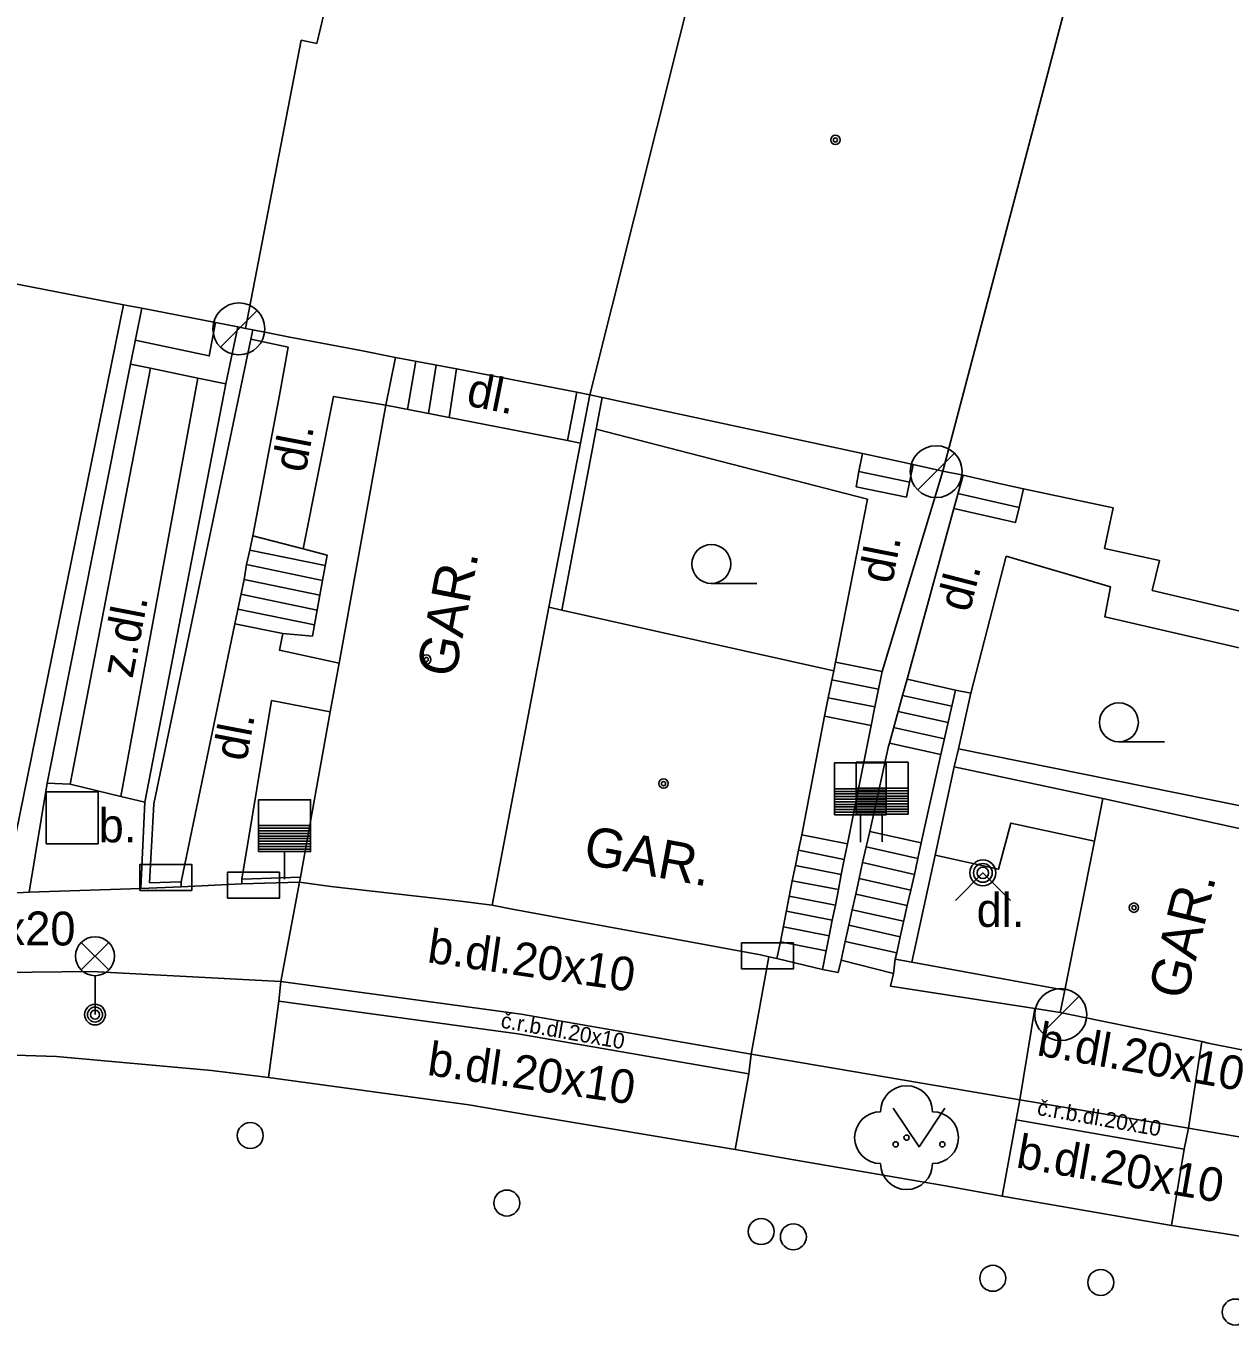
# Model space of a CAD drawing. Extents: x -595546 to -593986, y -1160845 to -1159202.
# Drawn here: x -594788.15 to -594764.96, y -1160771.32 to -1160746.29 of the extents above; entities that cross this region are included whole.
import ezdxf

# ---------------------------------------------------------------- set-up
doc = ezdxf.new("R2010")
doc.units = 0
for name, color, linetype in [('Level 22', 7, 'Continuous'), ('Level 24', 7, 'Continuous'), ('Level 26', 7, 'Continuous'), ('Level 27', 7, 'Continuous'), ('Level 28', 7, 'Continuous'), ('Level 31', 7, 'Continuous'), ('Level 33', 7, 'Continuous'), ('Level 36', 7, 'Continuous'), ('Level 39', 7, 'Continuous'), ('TM - budovy zdene_ betonove - VP', 7, 'Continuous'), ('TM - chodniky - VP', 7, 'Continuous'), ('TM - komunikace - VP', 7, 'Continuous'), ('TM - plot zdeny_ ohradni zed - VP', 7, 'Continuous'), ('TM - podezdivka plotu - VP', 7, 'Continuous'), ('TM - popis objektu', 7, 'Continuous'), ('TM - popis povrchu', 7, 'Continuous'), ('TM - rozhrani mezi zpev. plochami mezi sebou - VP', 7, 'Continuous'), ('TM - rozhrani ploch obecne - VP', 7, 'Continuous'), ('TM - schody - VP', 7, 'Continuous'), ('TM - vjezd na pozemek', 7, 'Continuous'), ('TM - vstup do budovy - zdene_ betonove', 7, 'Continuous'), ('TM - zed operna - VP', 7, 'Continuous')]:
    doc.layers.add(name, color=color, linetype=linetype)

msp = doc.modelspace()

# ---------------------------------------------------------------- linework, layer by layer
at = {"layer": 'Level 22'}
msp.add_circle((-594771.19, -1160767.71), 0.05, dxfattribs=at)
for centre, start, end in [((-594771.19, -1160767.21), 0, 180), ((-594771.69, -1160767.71), 90, 270), ((-594770.69, -1160767.71), 270, 90), ((-594771.19, -1160768.21), 180, 0)]:
    msp.add_arc(centre, 0.5, start, end, dxfattribs=at)
at = {"layer": 'Level 24'}
for points in [[(-594785.957, -1160762.948), (-594784.957, -1160762.948), (-594784.957, -1160762.448), (-594785.957, -1160762.448)], [(-594784.268, -1160763.099), (-594783.268, -1160763.099), (-594783.268, -1160762.599), (-594784.268, -1160762.599)], [(-594774.368, -1160764.459), (-594773.368, -1160764.459), (-594773.368, -1160763.959), (-594774.368, -1160763.959)]]:
    msp.add_lwpolyline(points, close=True, dxfattribs=at)
at = {"layer": 'Level 26'}
msp.add_lwpolyline([(-594787.76, -1160762.05), (-594786.76, -1160762.05), (-594786.76, -1160761.05), (-594787.76, -1160761.05)], close=True, dxfattribs=at)
at = {"layer": 'Level 27'}
for p, q in [((-594784.404, -1160752.483), (-594783.697, -1160751.776)), ((-594770.974, -1160755.233), (-594770.267, -1160754.526)), ((-594768.574, -1160765.693), (-594767.867, -1160764.986))]:
    msp.add_line(p, q, dxfattribs=at)
for centre in [(-594784.05, -1160752.13), (-594770.62, -1160754.88), (-594768.22, -1160765.34)]:
    msp.add_circle(centre, 0.5, dxfattribs=at)
at = {"layer": 'Level 28'}
for p, q in [((-594772.58, -1160760.99), (-594771.58, -1160760.99)), ((-594772.58, -1160761.04), (-594771.58, -1160761.04)), ((-594772.58, -1160761.09), (-594771.58, -1160761.09)), ((-594772.16, -1160760.98), (-594771.16, -1160760.98)), ((-594772.16, -1160761.03), (-594771.16, -1160761.03)), ((-594772.16, -1160761.08), (-594771.16, -1160761.08)), ((-594772.58, -1160761.14), (-594771.58, -1160761.14)), ((-594772.58, -1160761.19), (-594771.58, -1160761.19)), ((-594772.58, -1160761.24), (-594771.58, -1160761.24)), ((-594772.58, -1160761.29), (-594771.58, -1160761.29)), ((-594772.58, -1160761.34), (-594771.58, -1160761.34)), ((-594772.16, -1160761.13), (-594771.16, -1160761.13)), ((-594772.16, -1160761.18), (-594771.16, -1160761.18)), ((-594772.16, -1160761.23), (-594771.16, -1160761.23)), ((-594772.16, -1160761.28), (-594771.16, -1160761.28)), ((-594772.16, -1160761.33), (-594771.16, -1160761.33)), ((-594772.58, -1160761.39), (-594771.58, -1160761.39)), ((-594772.58, -1160761.44), (-594771.58, -1160761.44)), ((-594772.16, -1160761.38), (-594771.16, -1160761.38)), ((-594772.16, -1160761.43), (-594771.16, -1160761.43)), ((-594772.08, -1160761.49), (-594772.08, -1160762.02)), ((-594771.66, -1160761.48), (-594771.66, -1160762.01)), ((-594783.67, -1160761.7), (-594782.67, -1160761.7)), ((-594783.67, -1160761.75), (-594782.67, -1160761.75)), ((-594783.67, -1160761.8), (-594782.67, -1160761.8)), ((-594783.67, -1160761.85), (-594782.67, -1160761.85)), ((-594783.67, -1160761.9), (-594782.67, -1160761.9)), ((-594783.67, -1160761.95), (-594782.67, -1160761.95)), ((-594783.67, -1160762), (-594782.67, -1160762)), ((-594783.67, -1160762.05), (-594782.67, -1160762.05)), ((-594783.67, -1160762.1), (-594782.67, -1160762.1)), ((-594783.67, -1160762.15), (-594782.67, -1160762.15)), ((-594783.17, -1160762.2), (-594783.17, -1160762.73))]:
    msp.add_line(p, q, dxfattribs=at)
for points in [[(-594772.58, -1160761.49), (-594771.58, -1160761.49), (-594771.58, -1160760.49), (-594772.58, -1160760.49)], [(-594772.16, -1160761.48), (-594771.16, -1160761.48), (-594771.16, -1160760.48), (-594772.16, -1160760.48)], [(-594783.67, -1160762.2), (-594782.67, -1160762.2), (-594782.67, -1160761.2), (-594783.67, -1160761.2)]]:
    msp.add_lwpolyline(points, close=True, dxfattribs=at)
for centre in [(-594783.83, -1160767.67), (-594778.89, -1160768.97), (-594773.99, -1160769.52), (-594773.37, -1160769.62), (-594769.53, -1160770.42), (-594767.45, -1160770.5), (-594764.86, -1160771.07)]:
    msp.add_circle(centre, 0.25, dxfattribs=at)
at = {"layer": 'Level 31'}
msp.add_lwpolyline([(-594770.25, -1160763.14), (-594769.72, -1160762.61), (-594769.19, -1160763.14)], dxfattribs=at)
for radius in [0.25, 0.18, 0.11]:
    msp.add_circle((-594769.72, -1160762.61), radius, dxfattribs=at)
at = {"layer": 'Level 33'}
for p, q in [((-594787.085, -1160764.48), (-594786.555, -1160763.95)), ((-594787.085, -1160763.95), (-594786.555, -1160764.48)), ((-594786.82, -1160764.59), (-594786.82, -1160765.34))]:
    msp.add_line(p, q, dxfattribs=at)
for centre, radius in [((-594786.82, -1160764.215), 0.375), ((-594786.82, -1160765.34), 0.2), ((-594786.82, -1160765.34), 0.145), ((-594786.82, -1160765.34), 0.0876)]:
    msp.add_circle(centre, radius, dxfattribs=at)
at = {"layer": 'Level 36'}
for p, q in [((-594774.95, -1160757.035), (-594774.075, -1160757.035)), ((-594767.1, -1160760.085), (-594766.225, -1160760.085))]:
    msp.add_line(p, q, dxfattribs=at)
msp.add_lwpolyline([(-594771.45, -1160767.14), (-594770.95, -1160767.89), (-594770.45, -1160767.14)], dxfattribs=at)
for centre, radius in [((-594774.95, -1160756.66), 0.375), ((-594767.1, -1160759.71), 0.375), ((-594771.4, -1160767.84), 0.05), ((-594770.501, -1160767.84), 0.05)]:
    msp.add_circle(centre, radius, dxfattribs=at)
at = {"layer": 'Level 39'}
for centre, radius in [((-594772.56, -1160748.49), 0.09), ((-594772.56, -1160748.49), 0.0398), ((-594780.44, -1160758.5), 0.09), ((-594780.44, -1160758.5), 0.0398), ((-594775.87, -1160760.89), 0.09), ((-594775.87, -1160760.89), 0.0398), ((-594766.81, -1160763.28), 0.09), ((-594766.81, -1160763.28), 0.0398)]:
    msp.add_circle(centre, radius, dxfattribs=at)
at = {"layer": 'TM - budovy zdene_ betonove - VP'}
for points in [[(-594780.59, -1160738.42), (-594782.55, -1160746.63)], [(-594777.29, -1160753.4), (-594774.71, -1160743.11)], [(-594767.76, -1160744.52), (-594770.49, -1160754.87)], [(-594782.85, -1160746.57), (-594783.92, -1160752.12)], [(-594782.55, -1160746.63), (-594782.85, -1160746.57)], [(-594786.27, -1160751.67), (-594790.84, -1160750.78)], [(-594785.92, -1160751.73), (-594786.27, -1160751.67)], [(-594784.07, -1160752.09), (-594784.5, -1160752.01), (-594785.92, -1160751.73)], [(-594783.92, -1160752.12), (-594784.07, -1160752.09)], [(-594783.78, -1160752.15), (-594783.92, -1160752.12)], [(-594783.42, -1160752.22), (-594783.78, -1160752.15)], [(-594781.03, -1160752.68), (-594781.73, -1160752.54), (-594783.07, -1160752.29), (-594783.42, -1160752.22)], [(-594779.86, -1160752.9), (-594781.03, -1160752.68)], [(-594777.54, -1160753.35), (-594779.86, -1160752.9)], [(-594777.29, -1160753.4), (-594777.54, -1160753.35)], [(-594777.05, -1160753.45), (-594777.29, -1160753.4)], [(-594772.04, -1160754.53), (-594777.05, -1160753.45)], [(-594782.12, -1160758.57), (-594781.22, -1160753.6)], [(-594781.22, -1160753.6), (-594780, -1160753.84)], [(-594780, -1160753.84), (-594777.72, -1160754.28)], [(-594778.08, -1160757.49), (-594777.47, -1160754.33)], [(-594777.72, -1160754.28), (-594777.47, -1160754.33)], [(-594771.62, -1160754.62), (-594772.04, -1160754.53)], [(-594771.06, -1160754.74), (-594771.62, -1160754.62)], [(-594770.49, -1160754.87), (-594771.06, -1160754.74)], [(-594770.1, -1160754.95), (-594770.49, -1160754.87)], [(-594769.35, -1160755.12), (-594770.1, -1160754.95)], [(-594768.94, -1160755.21), (-594769.35, -1160755.12)], [(-594767.21, -1160755.58), (-594768.94, -1160755.21)], [(-594767.38, -1160756.36), (-594767.21, -1160755.58)], [(-594766.32, -1160756.59), (-594767.38, -1160756.36)], [(-594766.46, -1160757.17), (-594766.32, -1160756.59)], [(-594763.78, -1160757.8), (-594766.46, -1160757.17)], [(-594779.17, -1160763.23), (-594778.08, -1160757.49)], [(-594778.08, -1160757.49), (-594777.83, -1160757.55)], [(-594777.83, -1160757.55), (-594772.59, -1160758.72)], [(-594782.29, -1160759.51), (-594782.12, -1160758.57)], [(-594772.59, -1160758.72), (-594772.7, -1160759.24), (-594772.77, -1160759.59)], [(-594782.86, -1160762.69), (-594782.29, -1160759.51)], [(-594772.77, -1160759.59), (-594773.21, -1160761.88)], [(-594767.57, -1160762), (-594767.41, -1160761.18)], [(-594767.41, -1160761.18), (-594763.67, -1160762)], [(-594773.21, -1160761.88), (-594773.27, -1160762.17), (-594773.33, -1160762.47), (-594773.39, -1160762.76), (-594773.62, -1160763.94), (-594773.69, -1160764.26)], [(-594768.14, -1160764.87), (-594767.57, -1160762)], [(-594782.88, -1160762.79), (-594782.86, -1160762.69)], [(-594782.28, -1160762.87), (-594782.88, -1160762.79)], [(-594779.17, -1160763.23), (-594779.83, -1160763.15)], [(-594778.82, -1160763.3), (-594779.17, -1160763.23)], [(-594773.84, -1160764.23), (-594774, -1160764.19)], [(-594773.69, -1160764.26), (-594773.84, -1160764.23)], [(-594768.23, -1160765.3), (-594768.14, -1160764.87)], [(-594767.51, -1160765.45), (-594768.23, -1160765.3)], [(-594764.73, -1160766.02), (-594765.38, -1160765.89)]]:
    msp.add_lwpolyline(points, dxfattribs=at)
at = {"layer": 'TM - chodniky - VP'}
for points in [[(-594785.94, -1160762.91), (-594788.09, -1160762.98)], [(-594789.76, -1160764.54), (-594786.89, -1160764.51)], [(-594786.89, -1160764.51), (-594783.24, -1160764.7)], [(-594783.24, -1160764.7), (-594783.28, -1160765.08)], [(-594783.28, -1160765.08), (-594783.48, -1160766.55)], [(-594774.23, -1160766.48), (-594774.18, -1160766.1)], [(-594774.18, -1160766.1), (-594769.01, -1160766.98)], [(-594774.49, -1160767.94), (-594774.23, -1160766.48)], [(-594769.01, -1160766.98), (-594769.08, -1160767.37)], [(-594769.08, -1160767.37), (-594769.35, -1160768.84)], [(-594765.84, -1160767.93), (-594765.76, -1160767.53)], [(-594765.76, -1160767.53), (-594759.69, -1160768.57)], [(-594766.09, -1160769.4), (-594765.84, -1160767.93)]]:
    msp.add_lwpolyline(points, dxfattribs=at)
at = {"layer": 'TM - komunikace - VP'}
for points in [[(-594787.56, -1160766.15), (-594790.56, -1160766.05)], [(-594784.58, -1160766.42), (-594787.56, -1160766.15)], [(-594783.58, -1160766.54), (-594784.58, -1160766.42)], [(-594783.48, -1160766.55), (-594783.58, -1160766.54)], [(-594779.62, -1160767.08), (-594783.48, -1160766.55)], [(-594774.49, -1160767.94), (-594778.49, -1160767.27), (-594779.62, -1160767.08)], [(-594773.4, -1160768.13), (-594774.49, -1160767.94)], [(-594770.44, -1160768.64), (-594773.4, -1160768.13)], [(-594769.35, -1160768.84), (-594770.44, -1160768.64)], [(-594766.09, -1160769.4), (-594769.35, -1160768.84)], [(-594765, -1160769.57), (-594766.09, -1160769.4)], [(-594761.06, -1160770.23), (-594765, -1160769.57)]]:
    msp.add_lwpolyline(points, dxfattribs=at)
at = {"layer": 'TM - plot zdeny_ ohradni zed - VP'}
for points in [[(-594786.27, -1160751.67), (-594788.5, -1160762.62)], [(-594785.77, -1160762.8), (-594785.69, -1160761.28), (-594783.82, -1160752.33)], [(-594783.82, -1160752.33), (-594783.78, -1160752.15)], [(-594785.77, -1160762.8), (-594785.16, -1160762.78)], [(-594783.99, -1160762.73), (-594782.86, -1160762.69)], [(-594772.45, -1160764.29), (-594772.51, -1160764.53), (-594772.81, -1160764.47)], [(-594771.09, -1160764.33), (-594771.41, -1160764.27)], [(-594768.14, -1160764.87), (-594771.09, -1160764.33)]]:
    msp.add_lwpolyline(points, dxfattribs=at)
at = {"layer": 'TM - podezdivka plotu - VP'}
for points in [[(-594786.14, -1160752.81), (-594785.92, -1160751.73)], [(-594784.3, -1160753.19), (-594784.07, -1160752.09)], [(-594787.74, -1160760.88), (-594786.14, -1160752.81)], [(-594785.86, -1160761.25), (-594784.3, -1160753.19)], [(-594770.53, -1160760.33), (-594770.25, -1160759.09)], [(-594770.25, -1160759.09), (-594769.95, -1160759.15)], [(-594770.91, -1160762.03), (-594770.53, -1160760.33)], [(-594767.41, -1160761.18), (-594770.27, -1160760.57)], [(-594788.09, -1160762.98), (-594787.74, -1160760.88)], [(-594785.86, -1160761.25), (-594785.94, -1160762.91)], [(-594771.41, -1160764.27), (-594771.38, -1160764.15), (-594771.31, -1160763.84), (-594771.18, -1160763.24), (-594771.11, -1160762.94), (-594771.04, -1160762.64), (-594770.97, -1160762.33), (-594770.91, -1160762.03)], [(-594785.16, -1160762.88), (-594785.16, -1160762.78)], [(-594783.99, -1160762.82), (-594783.99, -1160762.73)], [(-594783.99, -1160762.82), (-594782.88, -1160762.79)], [(-594788.44, -1160763), (-594788.09, -1160762.98)], [(-594785.94, -1160762.91), (-594785.16, -1160762.88)], [(-594771.41, -1160764.27), (-594771.44, -1160764.55)], [(-594768.72, -1160765.22), (-594771.5, -1160764.79), (-594771.44, -1160764.55)], [(-594768.23, -1160765.3), (-594768.72, -1160765.22)]]:
    msp.add_lwpolyline(points, dxfattribs=at)
at = {"layer": 'TM - rozhrani mezi zpev. plochami mezi sebou - VP'}
for points in [[(-594787.3, -1160760.9), (-594786.32, -1160761.14)], [(-594783.24, -1160764.7), (-594782.88, -1160762.79)], [(-594773.84, -1160764.23), (-594774.18, -1160766.1)], [(-594778.61, -1160765.33), (-594783.24, -1160764.7)], [(-594783.28, -1160765.08), (-594778.68, -1160765.71)], [(-594774.18, -1160766.1), (-594778.61, -1160765.33)], [(-594769.01, -1160766.98), (-594768.72, -1160765.22)], [(-594778.68, -1160765.71), (-594774.23, -1160766.48)], [(-594765.5, -1160765.86), (-594765.76, -1160767.53)], [(-594765.76, -1160767.53), (-594769.01, -1160766.98)], [(-594769.08, -1160767.37), (-594765.84, -1160767.93)]]:
    msp.add_lwpolyline(points, dxfattribs=at)
at = {"layer": 'TM - rozhrani ploch obecne - VP'}
for points in [[(-594783.82, -1160752.33), (-594783.1, -1160752.48)], [(-594783.1, -1160752.48), (-594783.27, -1160753.41), (-594783.78, -1160756.12)], [(-594785.75, -1160752.89), (-594786.14, -1160752.81)], [(-594781.03, -1160752.68), (-594781.22, -1160753.6)], [(-594785.75, -1160752.89), (-594787.3, -1160760.9)], [(-594786.32, -1160761.14), (-594784.84, -1160753.08)], [(-594784.84, -1160753.08), (-594785.75, -1160752.89)], [(-594784.3, -1160753.19), (-594784.84, -1160753.08)], [(-594779.86, -1160752.9), (-594780, -1160753.84)], [(-594782.81, -1160756.37), (-594782.23, -1160753.43), (-594781.22, -1160753.6)], [(-594777.54, -1160753.35), (-594777.72, -1160754.28)], [(-594777.47, -1160754.33), (-594777.29, -1160753.4)], [(-594777.17, -1160754.06), (-594777.05, -1160753.45)], [(-594777.83, -1160757.55), (-594777.17, -1160754.06)], [(-594777.17, -1160754.06), (-594771.94, -1160755.41)], [(-594771.19, -1160755.37), (-594772.16, -1160755.17), (-594772.11, -1160754.88), (-594772.04, -1160754.53)], [(-594771.19, -1160755.37), (-594771.06, -1160754.74)], [(-594771.66, -1160758.73), (-594770.49, -1160754.87)], [(-594770.28, -1160755.59), (-594770.1, -1160754.95)], [(-594768.94, -1160755.21), (-594769.02, -1160755.57), (-594769.09, -1160755.86), (-594770.28, -1160755.59)], [(-594771.94, -1160755.41), (-594772.56, -1160758.55)], [(-594771.18, -1160758.88), (-594770.28, -1160755.59)], [(-594784.13, -1160757.81), (-594783.95, -1160756.96), (-594783.9, -1160756.67), (-594783.84, -1160756.39), (-594783.78, -1160756.12)], [(-594783.78, -1160756.12), (-594782.81, -1160756.37)], [(-594782.35, -1160756.49), (-594782.81, -1160756.37)], [(-594782.35, -1160756.49), (-594782.44, -1160756.98), (-594782.49, -1160757.26), (-594782.59, -1160757.83), (-594782.63, -1160758.05)], [(-594762.78, -1160758.74), (-594767.37, -1160757.68), (-594767.26, -1160757.1), (-594769.27, -1160756.51), (-594769.95, -1160759.15)], [(-594784.13, -1160757.81), (-594785.16, -1160762.78)], [(-594784.13, -1160757.81), (-594783.2, -1160758)], [(-594782.12, -1160758.57), (-594783.27, -1160758.32), (-594783.2, -1160758)], [(-594783.2, -1160758), (-594782.63, -1160758.05)], [(-594772.56, -1160758.55), (-594772.59, -1160758.72)], [(-594772.56, -1160758.55), (-594771.66, -1160758.73)], [(-594771.87, -1160759.77), (-594771.8, -1160759.41), (-594771.73, -1160759.07), (-594771.66, -1160758.73)], [(-594771.27, -1160759.19), (-594771.18, -1160758.88)], [(-594770.25, -1160759.09), (-594771.18, -1160758.88)], [(-594783.99, -1160762.73), (-594783.42, -1160759.29), (-594782.29, -1160759.51)], [(-594771.52, -1160760.11), (-594771.27, -1160759.19)], [(-594771.87, -1160759.77), (-594772.77, -1160759.59)], [(-594772.33, -1160762.05), (-594772.27, -1160761.76), (-594771.87, -1160759.77)], [(-594771.9, -1160761.81), (-594771.54, -1160760.17), (-594771.52, -1160760.11)], [(-594771.52, -1160760.11), (-594770.53, -1160760.33)], [(-594787.3, -1160760.9), (-594787.74, -1160760.88)], [(-594785.86, -1160761.25), (-594786.32, -1160761.14)], [(-594772.45, -1160764.29), (-594772.37, -1160763.93), (-594772.3, -1160763.62), (-594772.24, -1160763.32), (-594772.17, -1160763.02), (-594772.1, -1160762.72), (-594772.04, -1160762.41), (-594771.97, -1160762.11), (-594771.9, -1160761.81)], [(-594771.9, -1160761.81), (-594770.91, -1160762.03)], [(-594770.64, -1160762.27), (-594769.42, -1160762.54), (-594769.18, -1160761.65), (-594767.57, -1160762)], [(-594772.33, -1160762.05), (-594773.21, -1160761.88)], [(-594772.81, -1160764.47), (-594772.74, -1160764.11), (-594772.68, -1160763.82), (-594772.62, -1160763.52), (-594772.56, -1160763.23), (-594772.5, -1160762.93), (-594772.45, -1160762.64), (-594772.39, -1160762.35), (-594772.33, -1160762.05)]]:
    msp.add_lwpolyline(points, dxfattribs=at)
at = {"layer": 'TM - schody - VP'}
for points in [[(-594784.5, -1160752.01), (-594784.62, -1160752.65), (-594786.05, -1160752.35)], [(-594780.8, -1160753.68), (-594780.64, -1160752.75)], [(-594780.4, -1160753.76), (-594780.25, -1160752.83)], [(-594772.11, -1160754.88), (-594771.13, -1160755.08)], [(-594769.02, -1160755.57), (-594770.2, -1160755.3)], [(-594783.84, -1160756.39), (-594782.39, -1160756.69)], [(-594783.9, -1160756.67), (-594782.44, -1160756.98)], [(-594783.95, -1160756.96), (-594782.49, -1160757.26)], [(-594784.01, -1160757.24), (-594782.54, -1160757.55)], [(-594784.07, -1160757.53), (-594782.59, -1160757.83)], [(-594772.63, -1160758.89), (-594771.73, -1160759.07)], [(-594772.7, -1160759.24), (-594771.8, -1160759.41)], [(-594770.32, -1160759.4), (-594771.27, -1160759.19)], [(-594770.39, -1160759.71), (-594771.35, -1160759.5)], [(-594770.46, -1160760.03), (-594771.44, -1160759.81)], [(-594772.39, -1160762.35), (-594773.27, -1160762.17)], [(-594771.97, -1160762.11), (-594770.97, -1160762.33)], [(-594772.45, -1160762.64), (-594773.33, -1160762.47)], [(-594772.04, -1160762.41), (-594771.04, -1160762.64)], [(-594772.5, -1160762.93), (-594773.39, -1160762.76)], [(-594772.1, -1160762.72), (-594771.11, -1160762.94)], [(-594772.56, -1160763.23), (-594773.45, -1160763.06)], [(-594772.17, -1160763.02), (-594771.18, -1160763.24)], [(-594772.62, -1160763.52), (-594773.5, -1160763.35)], [(-594772.24, -1160763.32), (-594771.25, -1160763.54)], [(-594772.68, -1160763.82), (-594773.56, -1160763.65)], [(-594772.3, -1160763.62), (-594771.31, -1160763.84)], [(-594772.74, -1160764.11), (-594773.62, -1160763.94)], [(-594772.37, -1160763.93), (-594771.38, -1160764.15)]]:
    msp.add_lwpolyline(points, dxfattribs=at)
at = {"layer": 'TM - vjezd na pozemek'}
for points in [[(-594783.99, -1160762.82), (-594785.16, -1160762.88)], [(-594773.69, -1160764.26), (-594772.81, -1160764.47)], [(-594772.45, -1160764.29), (-594771.44, -1160764.55)]]:
    msp.add_lwpolyline(points, dxfattribs=at)
at = {"layer": 'TM - vstup do budovy - zdene_ betonove'}
for points in [[(-594782.28, -1160762.87), (-594779.83, -1160763.15)], [(-594778.82, -1160763.3), (-594774, -1160764.19)], [(-594767.51, -1160765.45), (-594765.5, -1160765.86)], [(-594765.5, -1160765.86), (-594765.38, -1160765.89)]]:
    msp.add_lwpolyline(points, dxfattribs=at)
at = {"layer": 'TM - zed operna - VP'}
for points in [[(-594769.95, -1160759.15), (-594770.19, -1160760.22)], [(-594770.19, -1160760.22), (-594770.27, -1160760.57)], [(-594763.55, -1160761.56), (-594770.19, -1160760.22)], [(-594770.27, -1160760.57), (-594770.64, -1160762.27)], [(-594770.64, -1160762.27), (-594771.09, -1160764.33)]]:
    msp.add_lwpolyline(points, dxfattribs=at)

# ---------------------------------------------------------------- texts
at = {"layer": 'TM - popis objektu'}
for rotation, p in [(79.1699, (-594779.89, -1160758.87)), (349.56, (-594777.44, -1160762.43)), (76.19, (-594765.81, -1160765.08))]:
    msp.add_text('GAR.', height=0.75, rotation=rotation, dxfattribs=at).set_placement(p)
at = {"layer": 'TM - popis povrchu'}
for s, height, rotation, p in [('dl.', 0.65, 348.6961, (-594779.69, -1160753.6)), ('dl.', 0.65, 79.1698, (-594782.77, -1160754.92)), ('dl.', 0.65, 78.8305, (-594771.47, -1160757.06)), ('dl.', 0.65, 75.483, (-594769.98, -1160757.61)), ('z.dl.', 0.65, 79.0394, (-594786.1, -1160758.88)), ('dl.', 0.65, 79.1698, (-594783.91, -1160760.48)), ('b.dl.20x20', 0.65, 359.5786, (-594791.21, -1160763.98)), ('b.dl.20x10', 0.65, 351.7788, (-594780.44, -1160764.33)), ('č.r.b.dl.20x10', 0.3, 350, (-594779.02, -1160765.59)), ('b.dl.20x10', 0.65, 350.0624, (-594768.7, -1160766.12)), ('b.dl.20x10', 0.65, 351.7788, (-594780.44, -1160766.5)), ('č.r.b.dl.20x10', 0.3, 350, (-594768.69, -1160767.27)), ('b.dl.20x10', 0.65, 350.1483, (-594769.1, -1160768.28))]:
    msp.add_text(s, height=height, rotation=rotation, dxfattribs=at).set_placement(p)
for s, p in [('b.', (-594786.75, -1160762.02)), ('dl.', (-594769.84, -1160763.65))]:
    msp.add_text(s, height=0.65, dxfattribs=at).set_placement(p)

doc.saveas('drawing.dxf')
